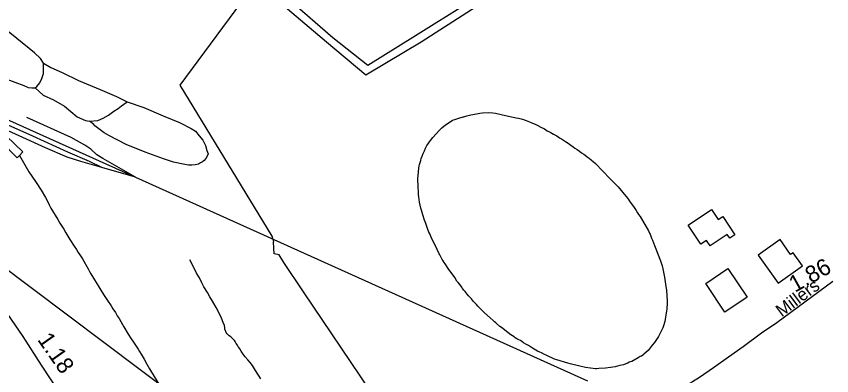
# Model space of a CAD drawing. Extents: x 2206922 to 2357709, y 510027 to 673830.
# Drawn here: x 2325457 to 2331571, y 589473 to 592168 of the extents above; entities that cross this region are included whole.
import ezdxf

# ---------------------------------------------------------------- set-up
doc = ezdxf.new("R2010")
doc.units = 0
for name, color, linetype in [('Exist Cultural Warehouse Building Footprint', 7, 'Continuous'), ('Exist Hydrographic Misc Water Feature', 7, 'Continuous'), ('Exist Railroad Mainline', 7, 'Continuous'), ('Exist Railroad Siding', 7, 'Continuous'), ('Exist Road Non-System Type 51', 7, 'Continuous'), ('Exist Road Secondary Mileage Hundredths English Label', 7, 'Continuous'), ('Exist Road Secondary Type 51 Attributed', 7, 'Continuous'), ('Exist Road Secondary Type 51 Label', 7, 'Continuous'), ('Exist Utilities Electrical Transmission Line', 7, 'Continuous')]:
    doc.layers.add(name, color=color, linetype=linetype)

msp = doc.modelspace()

# ---------------------------------------------------------------- linework, layer by layer
at = {"layer": 'Exist Cultural Warehouse Building Footprint'}
for p, q in [((2330495.5, 590602.5), (2330669.1, 590718.4)), ((2330669.1, 590718.4), (2330718.7, 590644)), ((2330718.7, 590644), (2330753.8, 590667.4)), ((2330753.8, 590667.4), (2330845.7, 590529.6)), ((2330590.7, 590459.7), (2330495.5, 590602.5)), ((2330786.9, 590532.6), (2330660, 590447.9)), ((2330806.4, 590503.3), (2330786.9, 590532.6)), ((2330845.7, 590529.6), (2330806.4, 590503.3)), ((2330633.2, 590488), (2330590.7, 590459.7)), ((2330660, 590447.9), (2330633.2, 590488)), ((2331183.6, 590493.4), (2331020.1, 590378)), ((2331263, 590381), (2331183.6, 590493.4)), ((2331282.1, 590394.5), (2331263, 590381)), ((2331351.1, 590296.9), (2331282.1, 590394.5)), ((2331020.1, 590378), (2331168.5, 590168)), ((2330626, 590164.1), (2330792.2, 590276.6)), ((2330792.2, 590276.6), (2330936.9, 590063)), ((2331168.5, 590168), (2331351.1, 590296.9)), ((2330770.8, 589950.4), (2330626, 590164.1)), ((2330936.9, 590063), (2330770.8, 589950.4))]:
    msp.add_line(p, q, dxfattribs=at)
at = {"layer": 'Exist Hydrographic Misc Water Feature'}
for points in [[(2328098.4, 588265), (2328445.1, 588530.3), (2328421, 588896.1), (2328392.4, 588941.7), (2327610.4, 590102.8), (2327462.1, 590321), (2327427.5, 590378.5), (2327389.7, 590386.3), (2327386.5, 590473.9), (2327388.9, 590478), (2327376.2, 590520.1), (2326686.2, 591651.9), (2327839, 593211.7)], [(2328807.5, 591413), (2328813.8, 591414.9), (2328835.8, 591421.4), (2328855.5, 591425.3), (2328865.5, 591429.4), (2328879.4, 591431.8), (2328919.2, 591438), (2328933.2, 591440.3), (2328953.5, 591444.6), (2328997.1, 591446.9), (2329029.7, 591443.3), (2329049.4, 591441.5), (2329059.3, 591439.6), (2329073.6, 591435.8), (2329083.5, 591434), (2329101.5, 591430), (2329205.7, 591405.4), (2329223.7, 591403.5), (2329241.8, 591399.6), (2329259.8, 591393.6), (2329279.9, 591386.2), (2329306, 591376.2), (2329328.1, 591366.7), (2329348, 591358.9), (2329368.1, 591348.9), (2329390.2, 591337.1), (2329416.5, 591323.4), (2329438.6, 591310), (2329460.8, 591298.1), (2329484.8, 591284.3), (2329509, 591270.6), (2329529.3, 591257), (2329553.2, 591243.2), (2329575.6, 591229.3), (2329595.3, 591215.4), (2329613.9, 591201.7), (2329632, 591190), (2329645.9, 591180.2), (2329661.9, 591168.5), (2329680.4, 591156.4), (2329696.2, 591144.7), (2329712.6, 591132.9), (2329722.6, 591126.9), (2329738.6, 591113.2), (2329752.6, 591103.3), (2329770.8, 591089.6), (2329782.7, 591079.8), (2329801, 591064), (2329853.6, 591008.2), (2329865.7, 590996.7), (2329898.1, 590961), (2329908.4, 590950.9), (2329924.6, 590933.1), (2329950.8, 590909.7), (2329968.7, 590889.6), (2329991.2, 590861.8), (2330040, 590804.6), (2330047.6, 590794.5), (2330055.8, 590782.7), (2330062, 590772.9), (2330074.3, 590754.8), (2330084.7, 590741.1), (2330094.6, 590727.1), (2330104.8, 590711.3), (2330114.9, 590695.2), (2330123.1, 590681.4), (2330135, 590665.8), (2330196.3, 590558.5), (2330204.7, 590542.6), (2330208.8, 590534.3), (2330214.5, 590520.4), (2330220.9, 590504.9), (2330227, 590488.5), (2330243.5, 590448.8), (2330247.3, 590436.8), (2330286.7, 590335.6), (2330299, 590297.7), (2330305.2, 590275.6), (2330315.6, 590223.8), (2330317.9, 590212.1), (2330324.7, 590160), (2330333.3, 590112.1), (2330338, 590034.3), (2330338.2, 590022.1), (2330334.7, 589968.3), (2330332.4, 589960.1), (2330319.7, 589880.1), (2330310.1, 589845.9), (2330303.9, 589831.8), (2330298.2, 589818), (2330290.4, 589801.8), (2330272.8, 589767.5), (2330241.2, 589723.2), (2330223.6, 589701.1), (2330194.2, 589662.6), (2330162.3, 589634.5), (2330154.7, 589626.3), (2330144.2, 589620.2), (2330134.6, 589616), (2330128.4, 589612)], [(2329609.2, 589562.4), (2329593.4, 589566.4), (2329509.2, 589591.3), (2329493.2, 589597.3), (2329482.7, 589601.3), (2329444.8, 589618.8), (2329428.8, 589626.5), (2329416.5, 589632.4), (2329394.7, 589644.2), (2329382.4, 589650.1), (2329366.2, 589657.8), (2329328.3, 589679.3), (2329298, 589699.3), (2329278.3, 589710.8), (2329260, 589720.8), (2329247.7, 589728.8), (2329237.5, 589736.4), (2329225.8, 589742.2), (2329211.2, 589750), (2329197.3, 589757.8), (2329189.3, 589763.9), (2329165.3, 589779.7), (2329155.4, 589787.6), (2329095, 589834.9), (2329082.7, 589842.8), (2329058.7, 589864.3), (2329052.3, 589870.5), (2329042.3, 589878.1), (2329032.4, 589888.1), (2329010.3, 589906), (2328967.4, 589945.3), (2328953.7, 589959.1), (2328945.3, 589967.3), (2328925.2, 589986.9), (2328917.2, 589995), (2328906.7, 590006.7), (2328886.4, 590030.4), (2328878.4, 590040.6), (2328870.2, 590050.3), (2328848.3, 590072.3), (2328838.4, 590083.9), (2328822.2, 590103.8), (2328813.6, 590113.6), (2328803.6, 590127.7), (2328797.6, 590137.5), (2328785.3, 590153.5), (2328769.1, 590173), (2328760.9, 590183.2), (2328750.9, 590198.9), (2328747, 590206.7), (2328700.4, 590268.5), (2328671.9, 590312.1), (2328666, 590322), (2328657.4, 590333.8), (2328651.4, 590344), (2328633, 590379.7), (2328628.9, 590387.5), (2328612.9, 590419.2), (2328587.9, 590471.2), (2328575.8, 590494.9), (2328567.6, 590512.7), (2328557.5, 590536.6), (2328551, 590548.5), (2328539.1, 590576.7), (2328526.8, 590614.2), (2328518.3, 590640.2), (2328505.8, 590678.2), (2328495.2, 590713.8), (2328491.1, 590729.9), (2328481, 590773.6), (2328476.5, 590813.5), (2328472.4, 590831.6), (2328472.4, 590841.8), (2328469.3, 590895.8), (2328469.5, 590909.5), (2328468.9, 590931.5), (2328468.9, 590951.4), (2328470.8, 590973.4), (2328475.9, 591029.4), (2328477.7, 591045.8), (2328481.4, 591057.8), (2328489.6, 591085.8), (2328493.1, 591101.8), (2328501.1, 591119.7), (2328508.7, 591140), (2328516.7, 591159.9), (2328524.3, 591179.9), (2328534.1, 591198.3), (2328544.2, 591212.2), (2328554.2, 591226.5), (2328561.8, 591236.3), (2328579.5, 591258.4), (2328630.9, 591315.1), (2328648.6, 591331.1), (2328674.4, 591353.5), (2328702.5, 591371.6), (2328727.7, 591388.1), (2328744.1, 591394.2), (2328767.9, 591402.4), (2328807.5, 591413)], [(2325480.7, 591125.3), (2325464.9, 591107), (2325343.3, 591229.5), (2325382.9, 591268.1), (2325506.3, 591151.4), (2325480.7, 591125.3)], [(2325480.7, 591125.3), (2325531.2, 591037.8), (2325551.9, 591001.8), (2325574.2, 590970), (2325606.8, 590922.6), (2325643.1, 590865.2), (2325675.9, 590809.6), (2325690.1, 590781.5), (2325704.4, 590753.8), (2325716.7, 590730), (2325767.6, 590644.5), (2325784, 590616.5), (2325812.7, 590570.9), (2325828.9, 590543.3), (2325842.6, 590519.3), (2325859.2, 590493.7), (2325889.8, 590444.1), (2325907.8, 590418.2), (2325922.2, 590396.2), (2325938.6, 590372.3), (2325952.7, 590350.6), (2325995.4, 590275.3), (2326005.6, 590255.1), (2326015.9, 590237.3), (2326044.4, 590191.7), (2326056.9, 590171.9), (2326111.2, 590082.6), (2326140, 590037), (2326168.5, 589997), (2326180.6, 589975.3), (2326201.1, 589947.5), (2326213.4, 589921.7), (2326229.1, 589901.9), (2326253.8, 589858.1), (2326264.4, 589840.3), (2326296.8, 589784.7), (2326319, 589748.9), (2326331.1, 589733.3), (2326341.7, 589717.1), (2326355.9, 589695.5), (2326371.9, 589671.6), (2326382.1, 589653.8), (2326392.2, 589635.7), (2326414.9, 589598.2), (2326435, 589560.3), (2326455.3, 589524.4), (2326544.7, 589377.5)], [(2327291.7, 589449.6), (2327251.1, 589512.9), (2327228.6, 589550.8), (2327210.5, 589572.6), (2327192.1, 589592.4), (2327174, 589614.1), (2327157.8, 589634), (2327143.7, 589656), (2327133.4, 589673.8), (2327127.5, 589681.6), (2327121.3, 589689.8), (2327115.2, 589701.7), (2327105.1, 589715.3), (2327099, 589729.3), (2327092.6, 589737.1), (2327086.7, 589745.3), (2327078.7, 589753), (2327066.2, 589765), (2327054.3, 589772.9), (2327046.3, 589778.5), (2327038.3, 589786.6), (2327030.3, 589796.8), (2327028, 589804.4), (2327026.2, 589810.4), (2327021.7, 589822.4), (2327019.6, 589832.4), (2327017.6, 589848.6), (2327009.2, 589872.5), (2326995, 589904.3), (2326978.8, 589942), (2326956.3, 589983.5), (2326927.8, 590031.2), (2326909.1, 590065.2), (2326891.1, 590096.7), (2326864.2, 590140.5), (2326848, 590170.5), (2326829.7, 590208.1), (2326809.4, 590242), (2326795.3, 590269.7), (2326758.4, 590341.4)], [(2330128.4, 589612), (2330119, 589606.1), (2330071.2, 589579.3), (2330053.2, 589573.5), (2330042.7, 589567.3), (2330027.3, 589561.1), (2330009.3, 589554.9), (2329983.2, 589548.7), (2329947.8, 589540.3), (2329913.5, 589533.7), (2329873.7, 589529.5), (2329825.8, 589527), (2329809.6, 589524.9), (2329799.7, 589524.4), (2329725.5, 589535.6), (2329681.4, 589543.5), (2329609.2, 589562.4)]]:
    msp.add_lwpolyline(points, dxfattribs=at)
at = {"layer": 'Exist Railroad Mainline'}
msp.add_line((2326352, 590962.4), (2329740.6, 589435.7), dxfattribs=at)
msp.add_lwpolyline([(2324269.1, 591897.5), (2324287, 591889.5), (2326352, 590962.4)], dxfattribs=at)
at = {"layer": 'Exist Railroad Siding'}
msp.add_line((2326352, 590962.4), (2326097.3, 591033.7), dxfattribs=at)
for points in [[(2326097.3, 591033.7), (2326006.9, 591078.7), (2325844.2, 591149), (2325581, 591270), (2324860.1, 591588.1), (2324637, 591693.5), (2324446.3, 591775.4)], [(2326097.3, 591033.7), (2325940.9, 591078), (2325838.7, 591110.9), (2325676.1, 591181), (2324882.6, 591542.4), (2324679.7, 591642), (2324446.3, 591775.4)], [(2326352, 590962.4), (2326106.5, 591101.7), (2326062.2, 591129.2), (2326015.9, 591172.7), (2325971.7, 591202.3), (2325868.9, 591259.2), (2325535.6, 591409.4)]]:
    msp.add_lwpolyline(points, dxfattribs=at)
at = {"layer": 'Exist Road Non-System Type 51'}
for points in [[(2325660.3, 591816), (2325637.6, 591850.9), (2325594, 591894.5), (2325461.4, 592001), (2325328.8, 592105.8), (2325166.5, 592224.5), (2325057.4, 592304), (2324954.5, 592368.6), (2324877.7, 592408.7), (2324807.9, 592436.6), (2324713.7, 592468.1), (2324640.4, 592492.5), (2324572.4, 592510), (2324558.9, 592512.2)], [(2325597.5, 591630.9), (2325611.4, 591641.4), (2325632.4, 591669.3), (2325649.8, 591702.5), (2325660.3, 591739.2), (2325660.3, 591775.8), (2325660.3, 591816)], [(2325660.3, 591816), (2325715.2, 591783.7), (2325800.7, 591745.3), (2325924.6, 591685.9), (2326086.9, 591619.6), (2326209, 591565.4), (2326287.5, 591525.3)], [(2325309.6, 591721.7), (2325367.2, 591704.2), (2325445.7, 591672.8), (2325513.7, 591648.4), (2325545.1, 591634.4), (2325574.8, 591630.9), (2325597.5, 591630.9)], [(2325597.5, 591630.9), (2325659.4, 591575.9), (2325736.8, 591540.9), (2325819.1, 591495), (2325912.4, 591413.5), (2325975.2, 591387.4), (2326006.6, 591380.4)], [(2326006.6, 591380.4), (2326067.7, 591385.6), (2326109.6, 591404.8), (2326149.7, 591427.5), (2326188.1, 591455.4), (2326221.2, 591476.4), (2326245.3, 591497.6), (2326262.7, 591509.8), (2326287.5, 591525.3)], [(2326287.5, 591525.3), (2326413.2, 591483.4), (2326558, 591422.3), (2326680.1, 591371.6), (2326769.1, 591326.2), (2326800.5, 591305.3), (2326828.4, 591272.1), (2326854.6, 591239), (2326875.5, 591198.8), (2326886, 591162.1), (2326894.7, 591135.9), (2326889.5, 591120.2), (2326879, 591101), (2326866.8, 591087.1), (2326852.9, 591076.6), (2326838.9, 591067.9), (2326823.2, 591059.1), (2326798.8, 591053.9), (2326774.3, 591052.1), (2326748.2, 591052.1), (2326720.3, 591057.4), (2326636.5, 591074.8), (2326559.7, 591099.3), (2326423.6, 591149.9), (2326280.6, 591205.8), (2326151.4, 591273.9), (2326114.8, 591294.8), (2326086.9, 591317.5), (2326046.8, 591345.5), (2326038, 591355.9), (2326006.6, 591380.4)]]:
    msp.add_lwpolyline(points, dxfattribs=at)
at = {"layer": 'Exist Road Secondary Type 51 Attributed'}
for points in [[(2331579.6, 590179.2), (2331159.6, 589870.7), (2331045.7, 589791.6), (2330906.1, 589690.3), (2330797.9, 589611.8), (2330684.5, 589533.2), (2330579.8, 589459.9), (2330527.4, 589426.7), (2330487.3, 589404), (2330441.1, 589383.9), (2330390.2, 589360.3), (2330339.9, 589338.5), (2330193.3, 589294.9), (2330112.9, 589271.1)], [(2325328.8, 590022.9), (2325505, 589766.3), (2325642.8, 589553.3), (2325773.7, 589354.2), (2325866.2, 589218.1), (2325969.1, 589055.7), (2326035.4, 588942.2), (2326080.8, 588839.2), (2326127.9, 588725.7), (2326168, 588596.5), (2326208.2, 588418.4), (2326239.6, 588254.3), (2326257.9, 588150.4), (2326287.5, 587995), (2326322.4, 587823.9), (2326355.6, 587638.9), (2326369.5, 587532.4), (2326369.5, 587446.8), (2326364.3, 587233.8), (2326336.4, 586848), (2326329.4, 586689.1)]]:
    msp.add_lwpolyline(points, dxfattribs=at)
at = {"layer": 'Exist Utilities Electrical Transmission Line'}
msp.add_line((2324953.3, 590595.5), (2328102, 588231.7), dxfattribs=at)
for points in [[(2330654.4, 593313.5), (2330431.7, 593191.3), (2330042.5, 592951.1), (2329641.5, 592701), (2329266.3, 592463), (2328871.1, 592216.8), (2328491.9, 591972.9), (2328076.7, 591726.6), (2327782.3, 591973.4), (2327457.5, 592249.7), (2327102.5, 592545.7), (2326753.5, 592843.9), (2326416.6, 593123.9), (2326227.5, 593265.7), (2326227.2, 593265.9), (2325941, 593496.5), (2325223.1, 594078.4), (2325170.8, 594113.9), (2325159.1, 594093.9), (2324990.8, 593578.3), (2324880.3, 593249.3), (2324558.9, 592512.2)], [(2326329.2, 593267), (2326442.1, 593174.2), (2326801.1, 592884.2), (2327150.1, 592584.2), (2327507.1, 592290.2), (2327829.8, 592009.7), (2328091.9, 591800.7), (2328449.4, 592024.5), (2328842.6, 592268.5), (2329229.8, 592504.6), (2329601, 592742.4), (2330006.1, 592990.6), (2330391.3, 593236.6), (2330542.4, 593312.4)]]:
    msp.add_lwpolyline(points, dxfattribs=at)

# ---------------------------------------------------------------- texts
at = {"layer": 'Exist Road Secondary Mileage Hundredths English Label'}
for s, rotation, p in [('1.86', 29.2156, (2331294.9, 590093.9)), ('1.18', 304.89552, (2325611.3, 589743.1))]:
    msp.add_text(s, height=125, rotation=rotation, dxfattribs=at).set_placement(p)
at = {"layer": 'Exist Road Secondary Type 51 Label'}
msp.add_text('Millers', height=95, rotation=36.93304, dxfattribs=at).set_placement((2331196.4, 589909.2))

doc.saveas('drawing.dxf')
